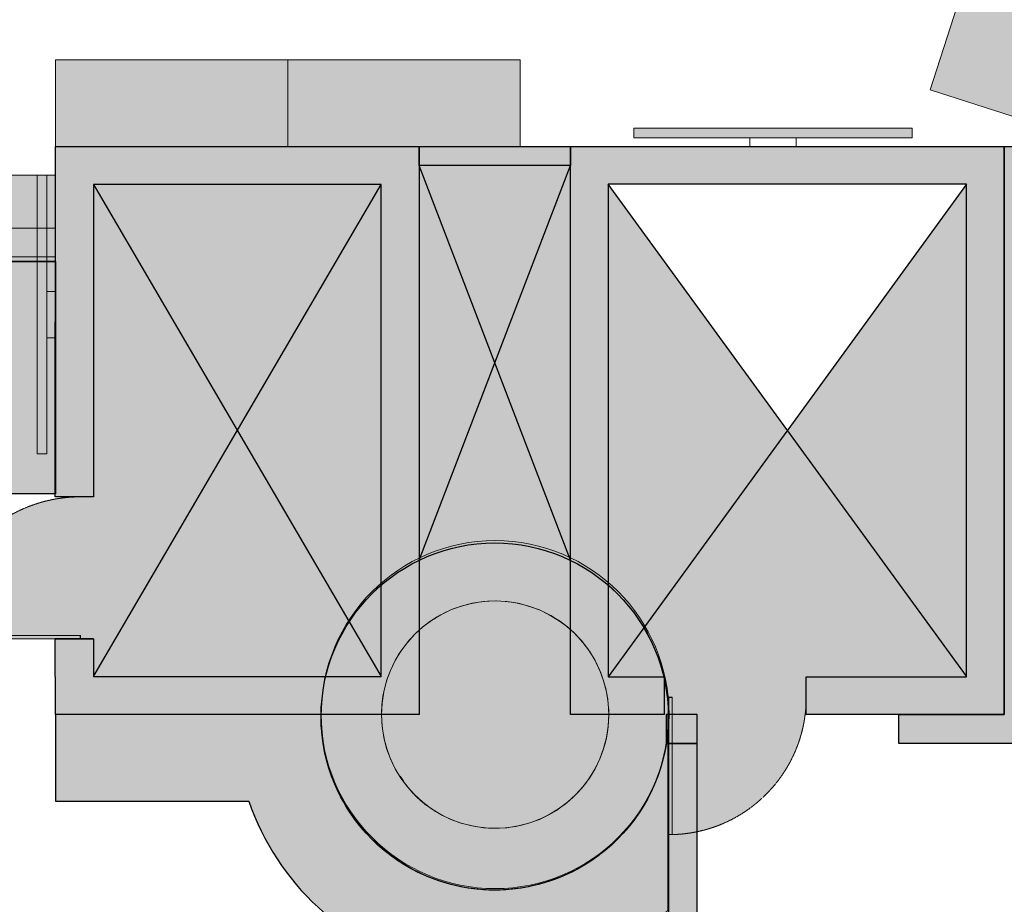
# Model space of a CAD drawing. Header units: millimetres. Extents: x 31882 to 271790, y -35693 to 24917.
# Tile 409 of 524: x 150690 to 155899, y 12791 to 17471. Entities that reach past the tile are written whole.
import ezdxf

# ---------------------------------------------------------------- set-up
doc = ezdxf.new("R2010")
doc.units = ezdxf.units.MM
doc.header["$MEASUREMENT"] = 0
doc.linetypes.add('( Dashed )', pattern=[0.75, 0.5, -0.25])
for name, color, linetype, lineweight in [('00 Structural', 2, 'Continuous', 25), ('02 Furniture', 14, 'Continuous', 25), ('02_Elevation 00', 8, 'Continuous', 9), ('A - TEXT', 7, 'Continuous', 13), ('Furniture', 14, 'Continuous', 9), ('Grey', 8, 'Continuous', 9), ('LEVEL-F-OVERALL LAYOUT$0$A-DETL', 251, 'Continuous', 15), ('LEVEL-F-OVERALL LAYOUT$0$A-FLOR-HRAL', 251, 'Continuous', 13), ('LEVEL-F-OVERALL LAYOUT$0$C-COLS', 251, 'Continuous', 13)]:
    doc.layers.add(name, color=color, linetype=linetype, lineweight=lineweight)

# ---------------------------------------------------------------- blocks, each defined once
blk = doc.blocks.new('hbauiarhg')
at = {"transparency": 33554687}
h = blk.add_hatch(color=208, dxfattribs=at)
h.dxf.hatch_style = 1
h.paths.add_polyline_path([(973.13, 1344.16), (974.13, 1344.16), (974.13, 1302.08), (973.13, 1302.08)])
at = {"layer": '02_Elevation 00', "ltscale": 25}
blk.add_lwpolyline([(973.13, 1344.16), (974.13, 1344.16), (974.13, 1302.08), (973.13, 1302.08)], close=True, dxfattribs=at)
at = {"layer": 'Grey', "linetype": '( Dashed )', "ltscale": 0.2}
blk.add_arc((974.13, 1344.16), 42.08, 180, 270, dxfattribs=at)
blk = doc.blocks.new('cut elements')
at = {"ltscale": 0.25}
h = blk.add_hatch(color=253, dxfattribs=at)
h.dxf.hatch_style = 1
h.paths.add_polyline_path([(307.78, -279.12), (292, -279.16), (292, -334.52, -0.055626), (299.96, -335.49), (299.96, -287.12), (307.78, -287.08)])
h = blk.add_hatch(color=253, dxfattribs=at)
h.dxf.hatch_style = 1
h.paths.add_polyline_path([(410.36, -279.16), (337.37, -279.13), (337.37, -287.09), (402.4, -287.12), (402.4, -347), (318.94, -347, -0.06617), (324.17, -354.96), (410.36, -354.96)])
h = blk.add_hatch(color=253, dxfattribs=at)
h.dxf.hatch_style = 1
h.paths.add_polyline_path([(327.77, -370.68, 1), (255.45, -370.68, 1)])
h = blk.add_hatch(color=253, dxfattribs=at)
h.dxf.hatch_style = 1
h.paths.add_polyline_path([(292, -405.99), (292, -386.46), (410.36, -386.46), (410.36, -476.83), (292, -476.83), (292, -435.58), (299.89, -435.58), (299.89, -468.94), (402.47, -468.94), (402.47, -394.35), (299.89, -394.35), (299.89, -405.99)])
blk.add_line((307.78, -287.05), (307.78, -279.14), dxfattribs=at)
at = {"color": 14, "ltscale": 0.25}
for p, q in [((299.96, -287.12), (402.4, -347)), ((402.4, -287.12), (299.96, -347)), ((402.47, -468.94), (299.89, -394.35)), ((300.03, -468.94), (402.47, -394.35))]:
    blk.add_line(p, q, dxfattribs=at)
at = {"layer": '00 Structural', "ltscale": 0.25}
for points in [[(337.37, -287.12), (337.37, -279.13), (410.36, -279.16), (410.36, -354.96), (292, -354.96), (292, -279.16), (307.78, -279.12), (307.78, -287.08), (299.96, -287.12), (299.96, -347), (402.4, -347), (402.4, -287.12), (337.37, -287.09)], [(307.78, -287.08), (307.78, -279.12)]]:
    blk.add_lwpolyline(points, dxfattribs=at)
blk.add_lwpolyline([(292, -405.99), (292, -386.46), (410.36, -386.46), (410.36, -476.83), (292, -476.83), (292, -435.58), (299.89, -435.58), (299.89, -468.94), (402.47, -468.94), (402.47, -394.35), (299.89, -394.35), (299.89, -405.99)], close=True, dxfattribs=at)
blk.add_circle((291.61, -370.68), 36.16, dxfattribs=at)
at = {"layer": 'Grey'}
for p, xscale, yscale, zscale, rotation in [((992.73, 660.78), 0.7031476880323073, 0.7031476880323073, 0.7031476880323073, 180), ((-617.91, -1069.01), -0.6796147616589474, 0.6796147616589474, 0.6796147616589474, 270)]:
    blk.add_blockref('hbauiarhg', p, dxfattribs=dict(at, xscale=xscale, yscale=yscale, zscale=zscale, rotation=rotation))
blk = doc.blocks.new('r4ttwt')
at = {"ltscale": 0.25}
h = blk.add_hatch(color=255, dxfattribs=at)
h.dxf.hatch_style = 1
h.paths.add_polyline_path([(1719183.86, -78869.72, -0.994661), (1719111.54, -78869.34, -0.002677), (1719111.54, -78868.95), (1719056.19, -78868.95), (1719056.19, -78886.95), (1719096.48, -78886.95, 0.536793), (1719183.86, -78909.66)])
at = {"layer": '02 Furniture', "ltscale": 0.25}
h = blk.add_hatch(color=255, dxfattribs=at)
h.dxf.hatch_style = 1
h.paths.add_polyline_path([(1719056.19, -78774.59), (1719056.19, -78822.99), (1719038.19, -78822.99), (1719038.19, -78774.59)])
at = {"layer": 'Grey', "ltscale": 0.25}
h = blk.add_hatch(color=255, dxfattribs=at)
h.dxf.hatch_style = 1
edge = h.paths.add_edge_path()
edge.add_line((1719056.19, -78756.59), (1718972.19, -78756.59))
edge.add_arc((1718972.19, -78798.59), 42, 90, 180)
edge.add_line((1718930.19, -78798.59), (1718930.19, -78948.16))
edge.add_arc((1718972.19, -78948.16), 42, 180, 270)
edge.add_line((1718972.19, -78990.16), (1719002.19, -78990.16))
edge.add_line((1719002.19, -78990.16), (1719002.19, -78972.16))
edge.add_line((1719002.19, -78972.16), (1718972.19, -78972.16))
edge.add_arc((1718972.19, -78948.16), 24, 180, 270, ccw=False)
edge.add_line((1718948.19, -78948.16), (1718948.19, -78798.59))
edge.add_arc((1718972.19, -78798.59), 24, 90, 180, ccw=False)
edge.add_line((1718972.19, -78774.59), (1719056.19, -78774.59))
edge.add_line((1719056.19, -78774.59), (1719056.19, -78756.59))
at = {"ltscale": 0.25}
blk.add_line((1719056.19, -78774.59), (1719032.19, -78774.59), dxfattribs=at)
at = {"color": 14, "ltscale": 0.25}
for points in [[(1719032.19, -78774.59), (1719056.19, -78774.59)], [(1719044.19, -78774.59), (1719056.19, -78774.59)]]:
    blk.add_lwpolyline(points, dxfattribs=at)
at = {"layer": '02 Furniture', "color": 14, "ltscale": 0.25}
blk.add_lwpolyline([(1719056.19, -78774.59), (1719056.19, -78822.99), (1719038.19, -78822.99), (1719038.19, -78774.59)], close=True, dxfattribs=at)
for points in [[(1719183.86, -78868.95, -1.010764), (1719111.54, -78868.95), (1719056.19, -78868.95), (1719056.19, -78886.95), (1719096.48, -78886.95)], [(1719096.48, -78886.95, 0.536793), (1719183.86, -78909.66), (1719183.86, -78868.95)]]:
    blk.add_lwpolyline(points, format="xyb", dxfattribs=at)
at = {"layer": 'Grey', "color": 14, "ltscale": 0.25}
blk.add_lwpolyline([(1719056.19, -78756.59), (1718972.19, -78756.59, 0.414214), (1718930.19, -78798.59), (1718930.19, -78948.16, 0.414214), (1718972.19, -78990.16), (1719002.19, -78990.16), (1719002.19, -78972.16), (1718972.19, -78972.16, -0.414214), (1718948.19, -78948.16), (1718948.19, -78798.59, -0.414214), (1718972.19, -78774.59), (1719056.19, -78774.59)], format="xyb", close=True, dxfattribs=at)
at = {"layer": 'Grey', "linetype": '( Dashed )', "ltscale": 0.2}
blk.add_lwpolyline([(1719056.19, -78773.59), (1718972.19, -78773.59, 0.414214), (1718947.19, -78798.59), (1718947.19, -78948.16, 0.414214), (1718972.19, -78973.16), (1719002.19, -78973.16), (1719002.19, -78979.16), (1718972.19, -78979.16, -0.414214), (1718941.19, -78948.16), (1718941.19, -78798.59, -0.414214), (1718972.19, -78767.59), (1719056.19, -78767.59)], format="xyb", close=True, dxfattribs=at)
at = {"layer": '00 Structural', "rotation": 90}
blk.add_blockref('cut elements', (1718777.03, -79160.95), dxfattribs=at)

msp = doc.modelspace()

# ---------------------------------------------------------------- hatches: boundary and pattern name
at = {"ltscale": 0.25}
h = msp.add_hatch(color=207, dxfattribs=at)
h.dxf.hatch_style = 1
h.paths.add_polyline_path([(155411.7, 16896.9), (153938.5, 16896.9), (153938.5, 16846.1), (155411.7, 16846.1)])
h = msp.add_hatch(color=206, dxfattribs=at)
h.dxf.hatch_style = 1
h.paths.add_polyline_path([(155899.1, 13794.4), (155898.9, 16800.8), (156102.1, 16800.8), (156102.3, 13642), (155340.4, 13642), (155340.4, 13794.4)])
h = msp.add_hatch(color=209, dxfattribs=at)
h.dxf.hatch_style = 1
h.paths.add_polyline_path([(153603.7, 16699.2), (152803.5, 16699.2), (153203.5, 15655.3)])
h = msp.add_hatch(color=209, dxfattribs=at)
h.dxf.hatch_style = 1
h.paths.add_polyline_path([(152803.5, 16699.2), (152803.5, 14611.8), (153203.5, 15655.3)])
h = msp.add_hatch(color=209, dxfattribs=at)
h.dxf.hatch_style = 1
h.paths.add_polyline_path([(153603.7, 16699.2), (153203.5, 15655.3), (153603.7, 14610.9)])
h = msp.add_hatch(color=207, dxfattribs=at)
h.dxf.hatch_style = 1
h.paths.add_polyline_path([(150782.2, 16647.7), (150782.2, 15174.5), (150833, 15174.5), (150833, 16647.7)])
h = msp.add_hatch(color=209, dxfattribs=at)
h.dxf.hatch_style = 1
h.paths.add_polyline_path([(151840.9, 15297.6), (151080.5, 16598.6), (151079.7, 14946.9), (151010.5, 14946.9, 0.40727), (150259.1, 14213.1), (151010.5, 14213.1), (151010.5, 14195.2), (151079.4, 14195.2), (151080.5, 13996.6)])
h = msp.add_hatch(color=209, dxfattribs=at)
h.dxf.hatch_style = 1
h.paths.add_polyline_path([(152601.3, 16598.6), (151080.5, 16598.6), (151840.9, 15297.6)])
h = msp.add_hatch(color=209, dxfattribs=at)
h.dxf.hatch_style = 1
h.paths.add_polyline_path([(152601.3, 16598.6), (151840.9, 15297.6), (152432.7, 14285.2, -0.070228), (152601.3, 14478.7)])
h = msp.add_hatch(color=209, dxfattribs=at)
h.dxf.hatch_style = 1
h.paths.add_polyline_path([(153804.1, 16600.4), (153804.1, 14478.8, -0.08039), (153992.4, 14253.7), (154752, 15298.5)])
h = msp.add_hatch(color=209, dxfattribs=at)
h.dxf.hatch_style = 1
h.paths.add_polyline_path([(155698.7, 16600.4), (154752, 15298.5), (155698.7, 13998.4)])
h = msp.add_hatch(color=209, dxfattribs=at)
h.dxf.hatch_style = 1
h.paths.add_polyline_path([(153203.5, 15655.3), (152803.5, 14611.8, -0.229221), (153603.7, 14610.9)], flags=17)
h = msp.add_hatch(color=209, dxfattribs=at)
h.dxf.hatch_style = 1
h.paths.add_polyline_path([(151840.9, 15297.6), (151080.5, 13996.6), (152309.1, 13996.6, -0.086071), (152432.7, 14285.2)], flags=17)
h = msp.add_hatch(color=209, dxfattribs=at)
h.dxf.hatch_style = 1
h.paths.add_polyline_path([(154752, 15298.5), (153992.4, 14253.7, -0.076444), (154096.9, 13994.8), (154099.7, 13994.8), (154099.7, 13982.3, -0.051615), (154121.2, 13794.4), (154124.9, 13794.4), (154124.9, 13886.2), (154142.1, 13886.2), (154142.1, 13794.4), (154273.6, 13794.4), (154273.6, 13642.2), (154273.6, 13642), (154274.1, 13642), (154274.1, 13175.2, 0.354843), (154851.3, 13886.2), (154851.3, 13994.8), (155698.7, 13994.8), (155698.7, 13998.4)])
h = msp.add_hatch(color=206, dxfattribs=at)
h.dxf.hatch_style = 1
h.paths.add_polyline_path([(154273.6, 13794.4), (154110.1, 13794.4), (154110.1, 13642.2), (154273.6, 13642.2)])
h = msp.add_hatch(color=206, dxfattribs=at)
h.dxf.hatch_style = 1
h.paths.add_polyline_path([(154121.7, 10868.1), (154274.1, 10868.1), (154274.1, 11018.1), (154274.1, 12915.3), (154273.6, 12915.3), (154273.6, 13642), (154143.4, 13642.2), (154121.7, 13642.2)])
at = {"layer": '00 Structural', "ltscale": 0.25}
h = msp.add_hatch(color=253, dxfattribs=at)
h.dxf.hatch_style = 1
h.paths.add_polyline_path([(153603.7, 16699.2), (153603.7, 16800.8), (152803.5, 16800.8), (152803.5, 16699.2)])
h = msp.add_hatch(color=209, dxfattribs=at)
h.dxf.hatch_style = 1
h.paths.add_polyline_path([(152803.5, 14611.8, -0.112884), (153202.7, 14703, -0.113402), (153603.7, 14610.9), (153203.5, 15655.3)])
h.paths.add_polyline_path([(152803.5, 16699.2), (152803.5, 14611.8), (153203.5, 15655.3)])
h.paths.add_polyline_path([(152803.5, 16699.2), (153203.5, 15655.3), (153603.7, 16699.2)])
h.paths.add_polyline_path([(153203.5, 15655.3), (153603.7, 14610.9), (153603.7, 16699.2)])
at = {"layer": 'Furniture', "ltscale": 0.25}
h = msp.add_hatch(color=255, dxfattribs=at)
h.dxf.hatch_style = 1
h.paths.add_polyline_path([(156319.4, 18129.8), (155941.6, 16959.9), (155506.6, 17100.4), (155884.3, 18270.3)])
h = msp.add_hatch(color=255, dxfattribs=at)
h.dxf.hatch_style = 1
h.paths.add_polyline_path([(150878.3, 16800.8), (152107.7, 16800.8), (152107.7, 17258), (150878.3, 17258)])
h = msp.add_hatch(color=255, dxfattribs=at)
h.dxf.hatch_style = 1
h.paths.add_polyline_path([(153337.1, 16800.8), (152107.7, 16800.8), (152107.7, 17258), (153337.1, 17258)])

# ---------------------------------------------------------------- linework, layer by layer
at = {"layer": '00 Structural', "ltscale": 0.25}
for p, q in [((152803.5, 14611.8), (153603.7, 16699.2)), ((153603.7, 14610.9), (152803.5, 16699.2))]:
    msp.add_line(p, q, dxfattribs=at)
for points in [[(152803.5, 16699.2), (152803.5, 16800.8), (153603.7, 16800.8), (153603.7, 16699.2)], [(155899.1, 13794.4), (155898.9, 16800.8), (156102.1, 16800.8), (156102.3, 13642), (155340.4, 13642), (155340.4, 13794.4)], [(154273.6, 13794.4), (154110.1, 13794.4), (154110.1, 13642.2), (154273.6, 13642.2)]]:
    msp.add_lwpolyline(points, close=True, dxfattribs=at)
msp.add_lwpolyline([(154274.1, 10868.1), (154274.1, 13642), (154121.7, 13642.2), (154121.7, 10868.1), (159069.6, 10868.1)], dxfattribs=at)
at = {"layer": '02_Elevation 00', "ltscale": 0.25}
msp.add_circle((153205.1, 13794.4), 601.3, dxfattribs=at)
at = {"layer": 'A - TEXT', "ltscale": 0.25}
msp.add_line((154143.5, 16846.1), (154111.5, 16846.1), dxfattribs=at)
at = {"layer": 'Furniture', "color": 14, "ltscale": 0.25}
for points in [[(156319.4, 18129.8), (155941.6, 16959.9), (155506.6, 17100.4), (155884.3, 18270.3)], [(150878.3, 16800.8), (152107.7, 16800.8), (152107.7, 17258), (150878.3, 17258)], [(153337.1, 16800.8), (152107.7, 16800.8), (152107.7, 17258), (153337.1, 17258)]]:
    msp.add_lwpolyline(points, close=True, dxfattribs=at)
at = {"layer": 'Furniture', "ltscale": 0.25}
for points in [[(154552.7, 16846.1), (154797.5, 16846.1), (154797.5, 16800.8), (154552.7, 16800.8)], [(150833, 15788.7), (150833, 16033.5), (150878.3, 16033.5), (150878.3, 15788.7)]]:
    msp.add_lwpolyline(points, close=True, dxfattribs=at)
at = {"layer": 'Grey', "ltscale": 0.25}
for points in [[(155411.7, 16896.9), (153938.5, 16896.9), (153938.5, 16846.1), (155411.7, 16846.1), (155411.7, 16896.9)], [(150782.2, 16647.7), (150782.2, 15174.5), (150833, 15174.5), (150833, 16647.7), (150782.2, 16647.7)]]:
    msp.add_lwpolyline(points, dxfattribs=at)
at = {"layer": 'LEVEL-F-OVERALL LAYOUT$0$A-DETL'}
msp.add_arc((153151.9, 13732.9), 520.4, 210.4773, 235.1163, dxfattribs=at)
at = {"layer": 'LEVEL-F-OVERALL LAYOUT$0$A-FLOR-HRAL'}
msp.add_circle((153205.1, 13794.4), 920.6, dxfattribs=at)
at = {"layer": 'LEVEL-F-OVERALL LAYOUT$0$C-COLS'}
for start, end in [(66.6, 211.1967), (246.6, 66.6), (222.311, 230.2364), (230.2642, 246.6)]:
    msp.add_arc((153205.1, 13794.4), 601.3, start, end, dxfattribs=at)

# ---------------------------------------------------------------- block references
at = {"xscale": 25.4, "yscale": 25.4, "zscale": 25.4}
msp.add_blockref('r4ttwt', (-43513148.9, 2017065.7), dxfattribs=at)
at = {"layer": '00 Structural', "xscale": 25.4, "yscale": 25.4, "zscale": 25.4, "rotation": 90}
msp.add_blockref('cut elements', (143787.6, 6377.7), dxfattribs=at)
msp.add_blockref('cut elements', (143787.6, 6377.7), dxfattribs=at)

doc.saveas('drawing.dxf')
